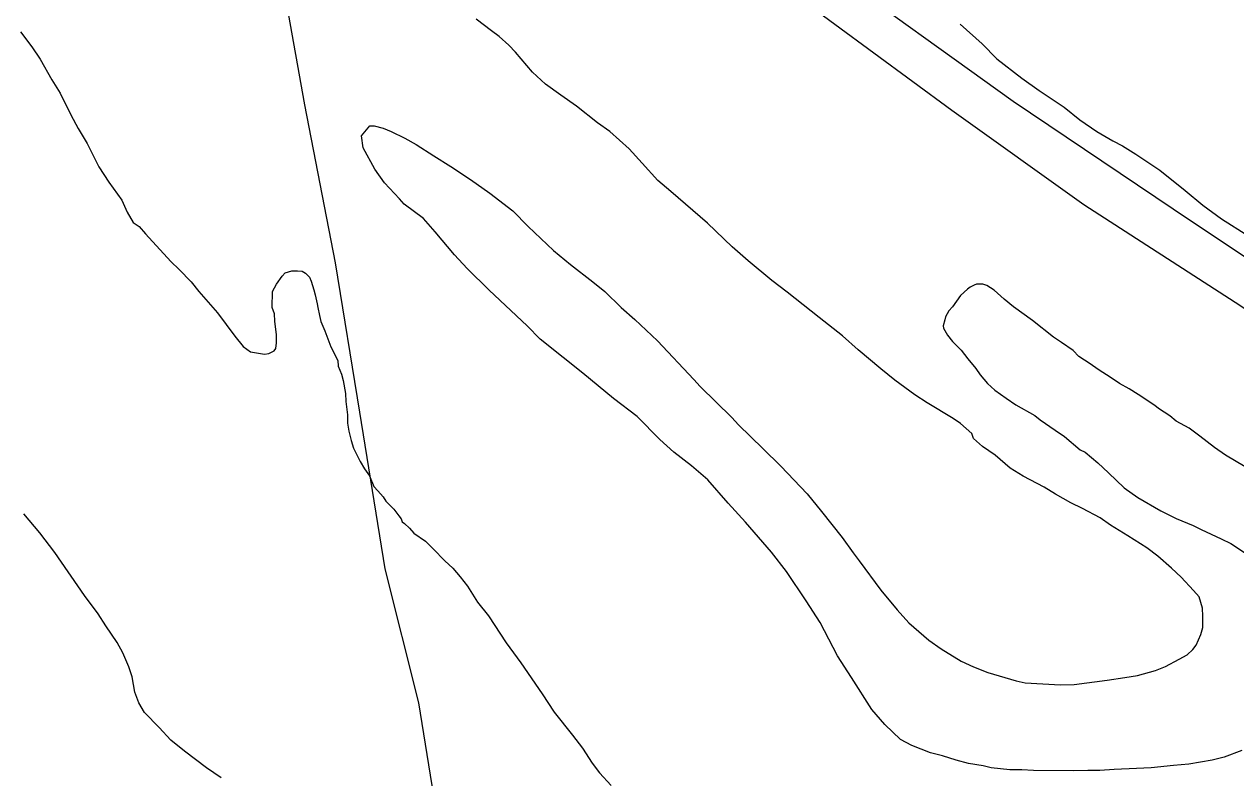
# Model space of a CAD drawing. Extents: x 3324104 to 3361979, y 612876 to 638273.
# Drawn here: x 3341993 to 3343035, y 634586 to 635235 of the extents above; entities that cross this region are included whole.
import ezdxf

# ---------------------------------------------------------------- set-up
doc = ezdxf.new("R2010")
doc.units = 0
for name, color, linetype in [('V-DTCH-CNTR', 7, 'Continuous'), ('V-SITE-VEGE', 7, 'Continuous'), ('V-TOPO-SHOR', 7, 'Continuous')]:
    doc.layers.add(name, color=color, linetype=linetype)

msp = doc.modelspace()

# ---------------------------------------------------------------- linework, layer by layer
at = {"layer": 'V-DTCH-CNTR'}
msp.add_lwpolyline([(3344106.4, 634307.2), (3344050.9, 634345.8), (3343891.2, 634459.4), (3343764.1, 634550.3), (3343605.8, 634659.4), (3343411.2, 634776.5), (3343304.6, 634852.2), (3343144.8, 634966.1), (3342981, 635075.4), (3342843.2, 635168.1), (3342677.9, 635287), (3342633.1, 635321), (3342647.8, 635355.9), (3342695.8, 635471.9), (3342735.1, 635575.7), (3342758.2, 635622.9)], dxfattribs=at)
at = {"layer": 'V-SITE-VEGE'}
for p, q in [((3342394.4, 635228.9), (3342381.2, 635238.8)), ((3342797.8, 635234.6), (3342816.7, 635217.7)), ((3341989.2, 635228.1), (3341998.9, 635215.2)), ((3342401.2, 635223.9), (3342394.4, 635228.9)), ((3342409.4, 635216.5), (3342401.2, 635223.9)), ((3341998.9, 635215.2), (3342006.1, 635204.4)), ((3342415.2, 635210.6), (3342409.4, 635216.5)), ((3342816.7, 635217.7), (3342829.4, 635204.9)), ((3342006.1, 635204.4), (3342016.3, 635186.7)), ((3342429.8, 635193.3), (3342415.2, 635210.6)), ((3342829.4, 635204.9), (3342850.7, 635188)), ((3342440.9, 635182.9), (3342429.8, 635193.3)), ((3342016.3, 635186.7), (3342023.5, 635175.3)), ((3342454.1, 635173.5), (3342440.9, 635182.9)), ((3342850.7, 635188), (3342865.8, 635177.6)), ((3342023.5, 635175.3), (3342032.6, 635156.6)), ((3342467.7, 635164), (3342454.1, 635173.5)), ((3342865.8, 635177.6), (3342887.2, 635163.1)), ((3342485.7, 635149.6), (3342467.7, 635164)), ((3342887.2, 635163.1), (3342900.8, 635152.2)), ((3342032.6, 635156.6), (3342038.9, 635144.8)), ((3342900.8, 635152.2), (3342915.4, 635142.3)), ((3342038.9, 635144.8), (3342046.6, 635132)), ((3342282.7, 635138.4), (3342289.7, 635147.2)), ((3342289.7, 635147.2), (3342293.6, 635147.1)), ((3342293.6, 635147.1), (3342301.4, 635145.1)), ((3342301.4, 635145.1), (3342308.3, 635142.1)), ((3342308.3, 635142.1), (3342320, 635136.6)), ((3342496.4, 635142.2), (3342485.7, 635149.6)), ((3342512.9, 635127.3), (3342496.4, 635142.2)), ((3342915.4, 635142.3), (3342929.1, 635134.3)), ((3342046.6, 635132), (3342056.7, 635111.8)), ((3342284.1, 635128.1), (3342282.7, 635138.4)), ((3342320, 635136.6), (3342329.7, 635131.1)), ((3342329.7, 635131.1), (3342344.8, 635121.2)), ((3342929.1, 635134.3), (3342937.4, 635129.8)), ((3342937.4, 635129.8), (3342949, 635122.8)), ((3342294.2, 635109.9), (3342284.1, 635128.1)), ((3342344.8, 635121.2), (3342359.4, 635112.2)), ((3342524, 635115), (3342512.9, 635127.3)), ((3342949, 635122.8), (3342969.5, 635108.9)), ((3342056.7, 635111.8), (3342065.3, 635098.5)), ((3342302.4, 635098.1), (3342294.2, 635109.9)), ((3342359.4, 635112.2), (3342376.4, 635100.8)), ((3342537.6, 635100.1), (3342524, 635115)), ((3342969.5, 635108.9), (3342991.3, 635091.5)), ((3342065.3, 635098.5), (3342076.5, 635083.2)), ((3342376.4, 635100.8), (3342393, 635089.3)), ((3342548.8, 635090.7), (3342537.6, 635100.1)), ((3342315.5, 635084.2), (3342302.4, 635098.1)), ((3342393, 635089.3), (3342412.9, 635073.9)), ((3342580.3, 635063.4), (3342548.8, 635090.7)), ((3342991.3, 635091.5), (3343006.4, 635078.7)), ((3342076.5, 635083.2), (3342081.2, 635072.8)), ((3342319.4, 635079.8), (3342315.5, 635084.2)), ((3342335.9, 635067.4), (3342319.4, 635079.8)), ((3343006.4, 635078.7), (3343022.5, 635067.2)), ((3342081.2, 635072.8), (3342086.1, 635064)), ((3342346.1, 635056), (3342335.9, 635067.4)), ((3342412.9, 635073.9), (3342426, 635060.6)), ((3343022.5, 635067.2), (3343045.3, 635052.8)), ((3342086.1, 635064), (3342091.4, 635060.5)), ((3342091.4, 635060.5), (3342096.7, 635054.1)), ((3342426, 635060.6), (3342447.8, 635039.8)), ((3342601.7, 635043.1), (3342580.3, 635063.4)), ((3342096.7, 635054.1), (3342118.5, 635030.3)), ((3342362.6, 635036.2), (3342346.1, 635056)), ((3342373.7, 635024.4), (3342362.6, 635036.2)), ((3342447.8, 635039.8), (3342462.4, 635027.9)), ((3342615.3, 635030.8), (3342601.7, 635043.1)), ((3342118.5, 635030.3), (3342125.8, 635023.4)), ((3342462.4, 635027.9), (3342481.8, 635013)), ((3342635.7, 635013.9), (3342615.3, 635030.8)), ((3342125.8, 635023.4), (3342136, 635013)), ((3342209.5, 635010.8), (3342214.4, 635017.6)), ((3342214.4, 635017.6), (3342216.9, 635020.5)), ((3342216.9, 635020.5), (3342222.8, 635022.4)), ((3342222.8, 635022.4), (3342227.7, 635022.4)), ((3342227.7, 635022.4), (3342231.6, 635021.9)), ((3342231.6, 635021.9), (3342234.5, 635020.4)), ((3342234.5, 635020.4), (3342237.9, 635016.9)), ((3342237.9, 635016.9), (3342239.4, 635013.5)), ((3342392.6, 635005.6), (3342373.7, 635024.4)), ((3342136, 635013), (3342142.8, 635004.6)), ((3342142.8, 635004.6), (3342158.8, 634986.3)), ((3342206, 635004.5), (3342209.5, 635010.8)), ((3342239.4, 635013.5), (3342241.7, 635006.1)), ((3342241.7, 635006.1), (3342242.7, 635001.7)), ((3342425.1, 634974.9), (3342392.6, 635005.6)), ((3342481.8, 635013), (3342492.1, 635004.6)), ((3342492.1, 635004.6), (3342506.1, 634990.7)), ((3342648.8, 635004), (3342635.7, 635013.9)), ((3342803.9, 635006.5), (3342798, 635001.2)), ((3342806.4, 635008.4), (3342803.9, 635006.5)), ((3342809.8, 635009.9), (3342806.4, 635008.4)), ((3342811.8, 635010.8), (3342809.8, 635009.9)), ((3342817.2, 635010.8), (3342811.8, 635010.8)), ((3342820.6, 635009.8), (3342817.2, 635010.8)), ((3342827, 635005.8), (3342820.6, 635009.8)), ((3342835.7, 634997.9), (3342827, 635005.8)), ((3342205.8, 634990.8), (3342206, 635004.5)), ((3342242.7, 635001.7), (3342244.6, 634993.8)), ((3342676.5, 634982.1), (3342648.8, 635004)), ((3342798, 635001.2), (3342791, 634991.4)), ((3342843.5, 634991.4), (3342835.7, 634997.9)), ((3342158.8, 634986.3), (3342173.7, 634966.1)), ((3342207.7, 634985.4), (3342205.8, 634990.8)), ((3342208.2, 634979), (3342207.7, 634985.4)), ((3342244.6, 634993.8), (3342245, 634990.9)), ((3342245, 634990.9), (3342246.4, 634984)), ((3342246.4, 634984), (3342247.8, 634978.6)), ((3342506.1, 634990.7), (3342517.8, 634980.3)), ((3342788.1, 634988), (3342785.1, 634982.7)), ((3342791, 634991.4), (3342788.1, 634988)), ((3342860, 634979.5), (3342843.5, 634991.4)), ((3342209.5, 634967.2), (3342208.2, 634979)), ((3342247.8, 634978.6), (3342251.2, 634970.7)), ((3342436.3, 634963.5), (3342425.1, 634974.9)), ((3342517.8, 634980.3), (3342537.2, 634962)), ((3342696.4, 634966.3), (3342676.5, 634982.1)), ((3342784.6, 634980.2), (3342783, 634974.9)), ((3342783, 634974.9), (3342783.5, 634972.9)), ((3342785.1, 634982.7), (3342784.6, 634980.2)), ((3342878, 634965.1), (3342860, 634979.5)), ((3342173.7, 634966.1), (3342181, 634957.2)), ((3342209.4, 634960.4), (3342209.5, 634967.2)), ((3342251.2, 634970.7), (3342256.4, 634957)), ((3342456.2, 634947.6), (3342436.3, 634963.5)), ((3342710, 634954.4), (3342696.4, 634966.3)), ((3342783.5, 634972.9), (3342786.9, 634967)), ((3342786.9, 634967), (3342791.2, 634961.6)), ((3342884.8, 634960.6), (3342878, 634965.1)), ((3342181, 634957.2), (3342187.3, 634952.7)), ((3342187.3, 634952.7), (3342199.1, 634950.7)), ((3342203, 634951.1), (3342207.4, 634953.5)), ((3342207.4, 634953.5), (3342208.9, 634955.5)), ((3342208.9, 634955.5), (3342209.4, 634960.4)), ((3342256.4, 634957), (3342262.2, 634945.1)), ((3342537.2, 634962), (3342568.7, 634928.8)), ((3342729.5, 634938), (3342710, 634954.4)), ((3342791.2, 634961.6), (3342798.5, 634954.1)), ((3342798.5, 634954.1), (3342804.3, 634946.7)), ((3342895, 634953.7), (3342884.8, 634960.6)), ((3342899.9, 634948.7), (3342895, 634953.7)), ((3342199.1, 634950.7), (3342203, 634951.1)), ((3342262.2, 634945.1), (3342262.6, 634940.2)), ((3342473.2, 634934.2), (3342456.2, 634947.6)), ((3342804.3, 634946.7), (3342811.1, 634938.3)), ((3342909.6, 634942.3), (3342899.9, 634948.7)), ((3342916.4, 634937.3), (3342909.6, 634942.3)), ((3342262.6, 634940.2), (3342265.5, 634933.3)), ((3342265.5, 634933.3), (3342266.9, 634927.9)), ((3342499.5, 634912.4), (3342473.2, 634934.2)), ((3342741.6, 634928.1), (3342729.5, 634938)), ((3342811.1, 634938.3), (3342815, 634932.9)), ((3342815, 634932.9), (3342821.2, 634925.5)), ((3342927.6, 634930.3), (3342916.4, 634937.3)), ((3342266.9, 634927.9), (3342268.8, 634916.7)), ((3342568.7, 634928.8), (3342574, 634922.9)), ((3342574, 634922.9), (3342601.2, 634896.2)), ((3342758.6, 634915.7), (3342741.6, 634928.1)), ((3342821.2, 634925.5), (3342827.6, 634919.6)), ((3342934.9, 634925.3), (3342927.6, 634930.3)), ((3342943.2, 634920.9), (3342934.9, 634925.3)), ((3342268.8, 634916.7), (3342269.2, 634909.8)), ((3342519.9, 634897), (3342499.5, 634912.4)), ((3342769.3, 634908.7), (3342758.6, 634915.7)), ((3342827.6, 634919.6), (3342837.3, 634912.6)), ((3342837.3, 634912.6), (3342845.6, 634907.1)), ((3342951, 634915.9), (3342943.2, 634920.9)), ((3342965.1, 634906.4), (3342951, 634915.9)), ((3342269.2, 634909.8), (3342270.6, 634898.5)), ((3342791.7, 634895.3), (3342769.3, 634908.7)), ((3342845.6, 634907.1), (3342862.1, 634897.7)), ((3342968.5, 634903.9), (3342965.1, 634906.4)), ((3342978.2, 634897.5), (3342968.5, 634903.9)), ((3342270.6, 634898.5), (3342270.5, 634891.2)), ((3342270.5, 634891.2), (3342271.9, 634884.3)), ((3342539.3, 634877.2), (3342519.9, 634897)), ((3342601.2, 634896.2), (3342607, 634889.8)), ((3342798.1, 634890.8), (3342791.7, 634895.3)), ((3342807.8, 634882.4), (3342798.1, 634890.8)), ((3342862.1, 634897.7), (3342866.5, 634894.2)), ((3342866.5, 634894.2), (3342879.6, 634885.2)), ((3342983.6, 634893), (3342978.2, 634897.5)), ((3342994.8, 634887), (3342983.6, 634893)), ((3342271.9, 634884.3), (3342273.8, 634876.4)), ((3342607, 634889.8), (3342627.9, 634869.5)), ((3342809.2, 634877.9), (3342807.8, 634882.4)), ((3342879.6, 634885.2), (3342887.4, 634879.8)), ((3342887.4, 634879.8), (3342901, 634868.4)), ((3343004, 634880.1), (3342994.8, 634887)), ((3343016.6, 634870.2), (3343004, 634880.1)), ((3342273.8, 634876.4), (3342275.7, 634869.6)), ((3342275.7, 634869.6), (3342281.4, 634858.2)), ((3342551.4, 634866.3), (3342539.3, 634877.2)), ((3342627.9, 634869.5), (3342643.4, 634854.1)), ((3342817, 634871), (3342809.2, 634877.9)), ((3342827.7, 634863.6), (3342817, 634871)), ((3343025.9, 634863.7), (3343016.6, 634870.2)), ((3342566.5, 634854.4), (3342551.4, 634866.3)), ((3342840.8, 634852.6), (3342827.7, 634863.6)), ((3342901, 634868.4), (3342905.4, 634866.4)), ((3342905.4, 634866.4), (3342916.1, 634857)), ((3343042.9, 634853.7), (3343025.9, 634863.7)), ((3342281.4, 634858.2), (3342285.3, 634851.8)), ((3342285.3, 634851.8), (3342289.6, 634845.9)), ((3342580.6, 634842.5), (3342566.5, 634854.4)), ((3342643.4, 634854.1), (3342666.2, 634830.4)), ((3342852, 634845.7), (3342840.8, 634852.6)), ((3342916.1, 634857), (3342925.3, 634848.5)), ((3342925.3, 634848.5), (3342938.9, 634835.7)), ((3342289.6, 634845.9), (3342293.4, 634836.6)), ((3342598, 634822.3), (3342580.6, 634842.5)), ((3342870, 634836.2), (3342852, 634845.7)), ((3342293.4, 634836.6), (3342296.8, 634833.1)), ((3342296.8, 634833.1), (3342301.2, 634827.7)), ((3342301.2, 634827.7), (3342303.6, 634824.2)), ((3342666.2, 634830.4), (3342678.3, 634815.1)), ((3342879.8, 634830.2), (3342870, 634836.2)), ((3342892.9, 634822.7), (3342879.8, 634830.2)), ((3342938.9, 634835.7), (3342950.6, 634827.2)), ((3342303.6, 634824.2), (3342310.4, 634817.3)), ((3342310.4, 634817.3), (3342314.7, 634811.4)), ((3342613, 634805.9), (3342598, 634822.3)), ((3342903.1, 634817.7), (3342892.9, 634822.7)), ((3342918.2, 634809.7), (3342903.1, 634817.7)), ((3342950.6, 634827.2), (3342970.5, 634815.7)), ((3342005.8, 634796.8), (3341992.2, 634813.1)), ((3342314.7, 634811.4), (3342316.7, 634808.9)), ((3342316.7, 634808.9), (3342317.6, 634806.4)), ((3342678.3, 634815.1), (3342696.2, 634792.9)), ((3342927, 634803.3), (3342918.2, 634809.7)), ((3342970.5, 634815.7), (3342983.7, 634809.2)), ((3342983.7, 634809.2), (3342998.3, 634803.2)), ((3342018.9, 634780), (3342005.8, 634796.8)), ((3342317.6, 634806.4), (3342319.6, 634805)), ((3342319.6, 634805), (3342324, 634801)), ((3342324, 634801), (3342327.8, 634796.5)), ((3342327.8, 634796.5), (3342337.6, 634789.6)), ((3342635.3, 634780.2), (3342613, 634805.9)), ((3342942.1, 634794.3), (3342927, 634803.3)), ((3342998.3, 634803.2), (3343005.2, 634799.7)), ((3343005.2, 634799.7), (3343022.2, 634791.7)), ((3342337.6, 634789.6), (3342344.3, 634783.1)), ((3342696.2, 634792.9), (3342705.8, 634779.5)), ((3342958.2, 634783.9), (3342942.1, 634794.3)), ((3343022.2, 634791.7), (3343030.5, 634787.7)), ((3343030.5, 634787.7), (3343043.2, 634779.3)), ((3342044.4, 634743), (3342018.9, 634780)), ((3342344.3, 634783.1), (3342354.5, 634772.8)), ((3342648.4, 634763.5), (3342635.3, 634780.2)), ((3342705.8, 634779.5), (3342710.7, 634772.6)), ((3342967.9, 634776.9), (3342958.2, 634783.9)), ((3342979.5, 634766.5), (3342967.9, 634776.9)), ((3342354.5, 634772.8), (3342361.3, 634766.3)), ((3342361.3, 634766.3), (3342367.6, 634758.9)), ((3342710.7, 634772.6), (3342729.5, 634747.5)), ((3342987.8, 634758.6), (3342979.5, 634766.5)), ((3342367.6, 634758.9), (3342373.9, 634751)), ((3342665.3, 634738.3), (3342648.4, 634763.5)), ((3342998.4, 634747.2), (3342987.8, 634758.6)), ((3342373.9, 634751), (3342382.6, 634737.2)), ((3342729.5, 634747.5), (3342743.6, 634730.7)), ((3343003.3, 634741.8), (3342998.4, 634747.2)), ((3342056, 634727.2), (3342044.4, 634743)), ((3342382.6, 634737.2), (3342391.8, 634725.4)), ((3342677.3, 634719.6), (3342665.3, 634738.3)), ((3343006.1, 634732), (3343003.3, 634741.8)), ((3342062.8, 634716.8), (3342056, 634727.2)), ((3342391.8, 634725.4), (3342407.2, 634702.2)), ((3342743.6, 634730.7), (3342753.7, 634719.3)), ((3343006.6, 634725.1), (3343006.1, 634732)), ((3343006.5, 634715.3), (3343006.6, 634725.1)), ((3342072.5, 634702.5), (3342062.8, 634716.8)), ((3342692.2, 634691), (3342677.3, 634719.6)), ((3342753.7, 634719.3), (3342770.7, 634704.4)), ((3343004.9, 634709.4), (3343006.5, 634715.3)), ((3342077.3, 634693.7), (3342072.5, 634702.5)), ((3342770.7, 634704.4), (3342781.4, 634697)), ((3343000.9, 634700.2), (3343004.9, 634709.4)), ((3342082.5, 634681.4), (3342077.3, 634693.7)), ((3342407.2, 634702.2), (3342419.8, 634684.9)), ((3342781.4, 634697), (3342798.5, 634686.5)), ((3342986.1, 634688.1), (3342993, 634691.9)), ((3342993, 634691.9), (3342997.9, 634696.3)), ((3342997.9, 634696.3), (3343000.9, 634700.2)), ((3342419.8, 634684.9), (3342438.1, 634658.3)), ((3342704.3, 634672.3), (3342692.2, 634691)), ((3342798.5, 634686.5), (3342809.2, 634681.5)), ((3342809.2, 634681.5), (3342821.4, 634676.5)), ((3342965.9, 634678.5), (3342974.3, 634681.8)), ((3342974.3, 634681.8), (3342986.1, 634688.1)), ((3342085.4, 634673), (3342082.5, 634681.4)), ((3342087.7, 634659.8), (3342085.4, 634673)), ((3342721.6, 634644.7), (3342704.3, 634672.3)), ((3342821.4, 634676.5), (3342845.8, 634669.4)), ((3342924.2, 634670.1), (3342939.4, 634672.4)), ((3342939.4, 634672.4), (3342950.2, 634674.2)), ((3342950.2, 634674.2), (3342965.9, 634678.5)), ((3342845.8, 634669.4), (3342853.6, 634667.8)), ((3342853.6, 634667.8), (3342884, 634666.1)), ((3342884, 634666.1), (3342895.7, 634666.4)), ((3342895.7, 634666.4), (3342924.2, 634670.1)), ((3342091, 634650.4), (3342087.7, 634659.8)), ((3342095.9, 634642.1), (3342091, 634650.4)), ((3342438.1, 634658.3), (3342448.3, 634642.5)), ((3342108.5, 634629.2), (3342095.9, 634642.1)), ((3342448.3, 634642.5), (3342464.2, 634622.7)), ((3342732.8, 634631.8), (3342721.6, 634644.7)), ((3342746.4, 634618.9), (3342732.8, 634631.8)), ((3342118.6, 634618.3), (3342108.5, 634629.2)), ((3342464.2, 634622.7), (3342472.9, 634611.4)), ((3342756.1, 634613.9), (3342746.4, 634618.9)), ((3342130.3, 634608.9), (3342118.6, 634618.3)), ((3342149.3, 634594.5), (3342130.3, 634608.9)), ((3342472.9, 634611.4), (3342481.1, 634598.6)), ((3342772.2, 634607.4), (3342756.1, 634613.9)), ((3343040.2, 634609.6), (3343024.9, 634603.9)), ((3342481.1, 634598.6), (3342487.4, 634590.2)), ((3342782.5, 634604.9), (3342772.2, 634607.4)), ((3342794.2, 634601.3), (3342782.5, 634604.9)), ((3342804.9, 634598.3), (3342794.2, 634601.3)), ((3342817.6, 634596.2), (3342804.9, 634598.3)), ((3343014.6, 634601.1), (3342994.5, 634597.8)), ((3343024.9, 634603.9), (3343014.6, 634601.1)), ((3342161.9, 634586), (3342149.3, 634594.5)), ((3342487.4, 634590.2), (3342497.6, 634579.3)), ((3342824.5, 634594.6), (3342817.6, 634596.2)), ((3342840.6, 634593), (3342824.5, 634594.6)), ((3342850.9, 634592.9), (3342840.6, 634593)), ((3342860.7, 634592.3), (3342850.9, 634592.9)), ((3342895, 634592), (3342860.7, 634592.3)), ((3342907.7, 634592.3), (3342895, 634592)), ((3342918, 634592.2), (3342907.7, 634592.3)), ((3342930.3, 634593.1), (3342918, 634592.2)), ((3342949.4, 634593.9), (3342930.3, 634593.1)), ((3342962.1, 634594.7), (3342949.4, 634593.9)), ((3342981.3, 634596.5), (3342962.1, 634594.7)), ((3342994.5, 634597.8), (3342981.3, 634596.5))]:
    msp.add_line(p, q, dxfattribs=at)
at = {"layer": 'V-TOPO-SHOR'}
for points in [[(3344474, 633989.6), (3344331.1, 634090.8), (3344221.8, 634169), (3344056.2, 634289.3), (3343848.9, 634428.7), (3343696.2, 634540.4), (3343544.6, 634647.7), (3343367.5, 634769.5), (3343194.7, 634889.9), (3343034.4, 634995), (3342904.2, 635079.2), (3342790.6, 635160.3), (3342589.3, 635308.6), (3342423.1, 635431.1), (3342367.5, 635473.2), (3342350.1, 635475.2), (3342317.6, 635465.1), (3342281.3, 635457.9), (3342244.7, 635455.5)], [(3342450.8, 633907), (3342409.2, 634123.7), (3342380.9, 634216.5), (3342340.9, 634319.9), (3342324.5, 634390.2), (3342324.1, 634424.8), (3342333.1, 634460.4), (3342346.3, 634500.2), (3342347.8, 634552.7), (3342332, 634650.4), (3342303, 634765.9), (3342281.1, 634900.7), (3342260.4, 635029.1), (3342233.8, 635165.2), (3342218.5, 635251.8), (3342202.8, 635319.6), (3342206.2, 635368.1), (3342221.9, 635412.3), (3342244.7, 635455.5)]]:
    msp.add_lwpolyline(points, dxfattribs=at)

doc.saveas('drawing.dxf')
